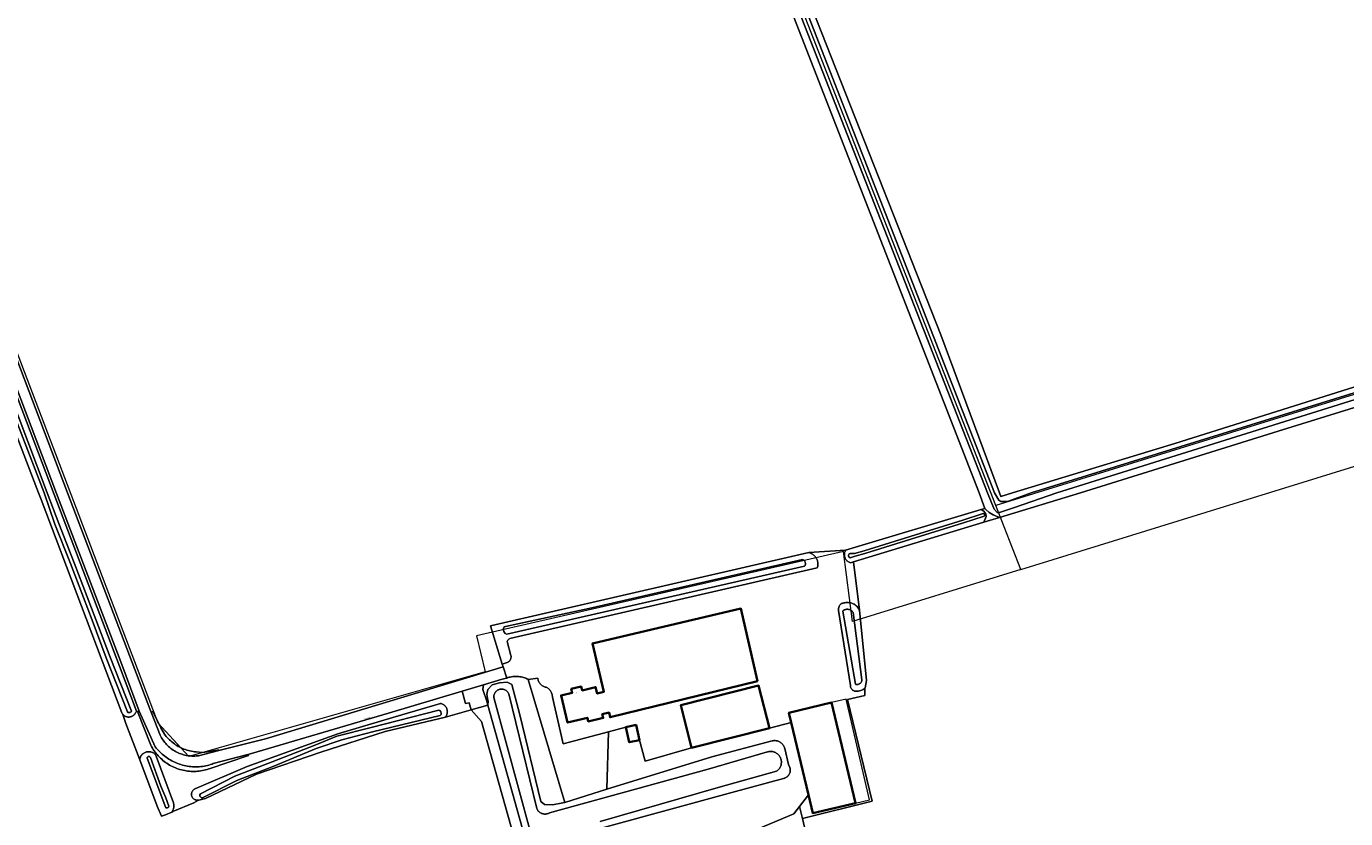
# Model space of a CAD drawing. Header units: metres. Extents: x 250001 to 257773, y 598992 to 609118.
# Tile 307 of 656: x 254138 to 254521, y 600905 to 601135. Entities that reach past the tile are written whole.
import ezdxf
from ezdxf.enums import TextEntityAlignment as Align
from ezdxf.lldxf.tags import DXFTag

# ---------------------------------------------------------------- set-up
doc = ezdxf.new("R2010")
doc.units = ezdxf.units.M
for name, color, linetype, lineweight in [('B-WE-GR-BOS_LOOF-GV', 252, 'Continuous', 13), ('B-WE-GR-BOUWLAND-GV', 252, 'Continuous', 13), ('B-WE-GR-GROENVOORZIENING-GV', 252, 'Continuous', 18), ('B-WE-KG-GRENS_PERCEEL-G', 150, 'KG-PERCEEL', 18), ('B-WE-OG-BEBOUWING-GV', 1, 'Continuous', 35), ('B-WE-OG-BEBOUWING-T18', 7, 'Continuous', 18), ('B-WE-OG-BEBOUWING_LUIFEL-GV', 1, 'Continuous', 18), ('B-WE-OG-TERREIN_ERF-GV', 7, 'Continuous', 18), ('B-WE-OG-TOPOGRAFIE-T18', 2, 'Continuous', 18), ('B-WE-OG-WATER-GV', 252, 'Continuous', 18), ('B-WE-OG-WATER_SLOOT-GV', 252, 'Continuous', 18), ('B-WE-VH-VERHARDING_GESLOTEN-GV', 252, 'Continuous', 18), ('B-WE-VH-VERHARDING_HALFVERHARDING-GV', 252, 'Continuous', 18), ('B-WE-VH-VERHARDING_OPEN-GV', 252, 'Continuous', 18), ('X-XX-AL-REFERENTIE-G', 7, 'Continuous', 18)]:
    doc.layers.add(name, color=color, linetype=linetype, lineweight=lineweight)
doc.styles.add('NLCS-ISO-ANNOTATIEF-T18', font='NLCS-ISO.ttf', dxfattribs={"height": 1.8})
doc.styles.get("Standard").update_dxf_attribs({"font": 'NLCS-ISO.ttf'})
tags = doc.linetypes.add('KG-PERCEEL', pattern='A,5.5,-2,["P",Standard,S=1.8,R=0,X=-0.5,Y=-0.9],-2,5.5,-2,[5,NLCS.SHX,S=0.75,R=0,X=0,Y=0],-2', length=19).pattern_tags.tags
tags[6] = DXFTag(74, 10)

# ---------------------------------------------------------------- blocks, each defined once
blk = doc.blocks.new('BS2021-132-Xref-KAD-20210617')
at = {"layer": 'B-WE-KG-GRENS_PERCEEL-G', "flags": 128}
for points in [[(254419.86, 600996.378), (254313.976, 601267.633), (254263.924, 601390.341), (254248.856, 601427.745), (254219.254, 601502.554), (254204.186, 601540.497), (254200.688, 601552.606), (254186.828, 601598.375)], [(254723.84, 601069.635), (254720.35, 601089.385), (254570.464, 601043.015), (254419.86, 600996.378)], [(254378.212, 600962.657), (254375.644, 600983.027), (254269.038, 600958.493), (254271.552, 600948.04), (254185.46, 600923.442), (254176.548, 600933.183), (254118.076, 601086.539)], [(254427.114, 600977.793), (254576.354, 601023.986), (254673.74, 601054.128)], [(254427.114, 600977.793), (254419.878, 600996.331), (254419.86, 600996.378)], [(254427.114, 600977.793), (254378.212, 600962.657)]]:
    blk.add_lwpolyline(points, dxfattribs=at)
blk = doc.blocks.new('BS2021-132-Xref-BGT-GRIJS-20210617-aangepast')
at = {"layer": 'B-WE-GR-BOS_LOOF-GV', "flags": 128}
blk.add_lwpolyline([(254280.945, 600946.718), (254280.592, 600946.731), (254280.239, 600946.727), (254279.886, 600946.708), (254279.534, 600946.673), (254279.185, 600946.622), (254278.838, 600946.555), (254278.494, 600946.472), (254278.155, 600946.374), (254277.82, 600946.261), (254276.497, 600945.969), (254271.082, 600944.337), (254270.892, 600942.899), (254272.096, 600939.292), (254272.352, 600938.375), (254272.414, 600939.591), (254272.345, 600939.853), (254272.071, 600941.582), (254272.306, 600942.908), (254273.564, 600944.284), (254275.67, 600944.906), (254277.977, 600945.1), (254279.258, 600944.385), (254281.66, 600935.532), (254287.672, 600910.38), (254288.777, 600909.527), (254291.101, 600909.426), (254294.054, 600909.984), (254294.661, 600910.172), (254284.076, 600945.858), (254283.996, 600945.898), (254283.677, 600946.05), (254283.351, 600946.187), (254283.02, 600946.309), (254282.683, 600946.416), (254282.341, 600946.508), (254281.996, 600946.584), (254281.648, 600946.644), (254281.298, 600946.689)], close=True, dxfattribs=at)
blk.add_lwpolyline([(254348.972, 600901.673), (254361.148, 600906.818), (254362.153, 600908.114), (254362.826, 600908.982), (254365.439, 600912.351), (254360.433, 600933.349), (254354.078, 600931.725), (254331.449, 600926.034), (254318.034, 600922.104), (254316.36, 600928.258), (254313.392, 600927.602), (254312.422, 600931.991), (254307.345, 600930.646), (254306.883, 600913.952), (254337.346, 600923.375), (254354.925, 600928.019), (254355.14, 600928.062), (254355.357, 600928.089), (254355.576, 600928.099), (254355.795, 600928.094), (254356.014, 600928.073), (254356.229, 600928.036), (254356.442, 600927.983), (254356.65, 600927.915), (254356.853, 600927.832), (254357.049, 600927.734), (254357.238, 600927.623), (254357.418, 600927.497), (254357.588, 600927.36), (254357.748, 600927.21), (254357.896, 600927.048), (254358.033, 600926.877), (254358.156, 600926.696), (254358.266, 600926.506), (254358.361, 600926.309), (254358.442, 600926.105), (254358.508, 600925.896), (254358.523, 600925.841), (254359.659, 600921.144), (254359.951, 600920.487), (254359.981, 600920.419), (254360.049, 600920.236), (254360.102, 600920.047), (254360.139, 600919.855), (254360.16, 600919.66), (254360.166, 600919.464), (254360.155, 600919.269), (254360.129, 600919.074), (254360.086, 600918.883), (254360.029, 600918.696), (254359.956, 600918.514), (254359.869, 600918.339), (254359.767, 600918.171), (254359.652, 600918.012), (254359.525, 600917.863), (254359.386, 600917.725), (254359.236, 600917.599), (254359.077, 600917.486), (254358.909, 600917.385), (254358.733, 600917.299), (254358.55, 600917.228), (254358.363, 600917.171), (254358.171, 600917.13), (254343.2, 600913.03), (254288.987, 600898.183)], dxfattribs=at)
at = {"layer": 'B-WE-GR-BOUWLAND-GV', "flags": 128}
for points in [[(254226.061, 601500), (254291.174, 601332.839), (254344.436, 601196.623), (254359.537, 601158.336), (254403.892, 601045.881), (254420.88, 601000), (254421.266, 600998.957), (254424.685, 601000), (254471.788, 601014.37), (254572.675, 601046.119)], [(254125.261, 601065.613), (254150.257, 601000), (254174.123, 600937.351), (254174.515, 600936.368), (254175.024, 600936.565), (254177.354, 600931.81), (254178.387, 600929.993), (254178.663, 600929.633), (254178.951, 600929.282), (254179.252, 600928.942), (254179.564, 600928.612), (254179.888, 600928.294), (254180.222, 600927.987), (254180.568, 600927.692), (254180.923, 600927.41), (254181.288, 600927.14), (254181.663, 600926.883), (254182.046, 600926.64), (254182.438, 600926.411), (254182.837, 600926.195), (254183.244, 600925.993), (254183.658, 600925.806), (254184.078, 600925.634), (254184.504, 600925.477), (254184.935, 600925.334), (254185.37, 600925.207), (254185.811, 600925.095), (254186.254, 600924.999), (254186.701, 600924.919), (254187.15, 600924.854), (254187.602, 600924.806), (254187.606, 600924.805), (254188.466, 600924.719), (254189.419, 600924.666), (254190.795, 600924.878), (254194.231, 600925.389), (254194.249, 600925.202), (254207.75, 600928.602), (254276.788, 600949.484), (254276.523, 600950.337), (254273.086, 600961.391), (254365.504, 600982.684), (254376.22, 600983.346), (254415.573, 600995.168), (254416.668, 600995.497), (254414.978, 601000), (254387.175, 601071.596), (254353.335, 601158.336)], [(254279.906, 600900.219), (254270.434, 600933.609), (254267.487, 600937.011), (254260.009, 600934.915), (254242.524, 600930.779), (254223.861, 600924.773), (254205.189, 600918.376), (254190.307, 600911.332), (254188.411, 600910.792), (254188.295, 600910.815), (254186.954, 600910.025), (254180.843, 600907.466), (254180.554, 600907.345), (254178.692, 600906.565), (254177.575, 600906.186), (254176.303, 600909.073), (254171.216, 600922.511), (254167.213, 600933.088), (254166.348, 600935.708), (254166.233, 600935.856), (254166.131, 600936.014), (254166.043, 600936.179), (254142.62, 600998.058), (254141.872, 601000), (254118.774, 601059.987)], [(254751.823, 600871.751), (254739.524, 600958.22), (254732.391, 601000), (254718.475, 601084.545), (254717.9, 601084.709), (254715.315, 601084.709), (254674.157, 601071.928), (254567.793, 601038.393), (254501.799, 601017.926), (254444.433, 601000), (254420.915, 600992.874), (254416.401, 600991.506), (254378.527, 600980.029), (254380.294, 600965.981), (254382.308, 600945.567), (254381.899, 600943.405), (254381.849, 600943.353), (254381.808, 600941.156), (254376.73, 600940.019), (254383.956, 600910.501), (254363.68, 600905.512), (254364.311, 600902.945)]]:
    blk.add_lwpolyline(points, dxfattribs=at)
at = {"layer": 'B-WE-GR-GROENVOORZIENING-GV', "flags": 128}
blk.add_lwpolyline([(254122.915, 601061.124), (254146.339, 600999.579), (254165.318, 600949.745), (254170.253, 600936.647), (254170.058, 600936.297), (254169.979, 600936.126), (254169.886, 600935.963), (254169.78, 600935.809), (254169.661, 600935.664), (254169.53, 600935.53), (254169.388, 600935.407), (254169.236, 600935.298), (254169.075, 600935.201), (254168.907, 600935.118), (254168.732, 600935.051), (254168.552, 600934.998), (254168.368, 600934.96), (254168.182, 600934.939), (254167.995, 600934.934), (254167.807, 600934.944), (254167.622, 600934.97), (254167.439, 600935.013), (254167.26, 600935.07), (254167.088, 600935.143), (254166.922, 600935.23), (254166.764, 600935.331), (254166.615, 600935.445), (254166.476, 600935.571), (254166.348, 600935.708), (254167.213, 600933.088), (254171.216, 600922.511), (254171.238, 600922.672), (254171.28, 600922.874), (254171.337, 600923.071), (254171.41, 600923.264), (254171.497, 600923.45), (254171.598, 600923.629), (254171.714, 600923.799), (254171.841, 600923.96), (254171.982, 600924.111), (254172.133, 600924.25), (254172.295, 600924.377), (254172.466, 600924.492), (254172.645, 600924.592), (254172.832, 600924.678), (254173.025, 600924.75), (254173.223, 600924.806), (254173.424, 600924.847), (254173.628, 600924.872), (254173.834, 600924.881), (254174.04, 600924.874), (254174.244, 600924.85), (254174.446, 600924.812), (254174.644, 600924.757), (254174.838, 600924.688), (254175.025, 600924.603), (254175.206, 600924.505), (254175.378, 600924.392), (254175.541, 600924.266), (254175.694, 600924.129), (254176.015, 600923.576), (254181.009, 600910.024), (254181.065, 600909.811), (254181.107, 600909.595), (254181.132, 600909.376), (254181.141, 600909.156), (254181.135, 600908.936), (254181.112, 600908.717), (254181.073, 600908.501), (254181.019, 600908.287), (254180.95, 600908.078), (254180.866, 600907.875), (254180.767, 600907.678), (254180.654, 600907.489), (254180.554, 600907.345), (254180.843, 600907.466), (254186.954, 600910.025), (254188.295, 600910.815), (254188.137, 600910.795), (254187.97, 600910.79), (254187.803, 600910.801), (254187.638, 600910.828), (254187.477, 600910.87), (254187.32, 600910.927), (254187.169, 600911), (254187.026, 600911.086), (254186.892, 600911.186), (254186.768, 600911.298), (254186.655, 600911.421), (254186.555, 600911.555), (254186.468, 600911.698), (254186.394, 600911.848), (254186.336, 600912.004), (254186.293, 600912.166), (254186.265, 600912.331), (254186.254, 600912.497), (254186.258, 600912.664), (254186.278, 600912.83), (254186.314, 600912.993), (254186.365, 600913.152), (254186.432, 600913.306), (254186.513, 600913.452), (254186.607, 600913.59), (254186.714, 600913.718), (254186.833, 600913.836), (254186.962, 600913.941), (254187.102, 600914.034), (254187.249, 600914.113), (254187.403, 600914.177), (254187.563, 600914.227), (254187.726, 600914.261), (254202.476, 600920.592), (254228.804, 600930.03), (254247.356, 600935.622), (254258.592, 600938.899), (254258.785, 600938.851), (254258.973, 600938.788), (254259.156, 600938.709), (254259.332, 600938.616), (254259.5, 600938.51), (254259.659, 600938.39), (254259.807, 600938.258), (254259.945, 600938.114), (254260.07, 600937.96), (254260.183, 600937.796), (254260.282, 600937.623), (254260.367, 600937.444), (254260.438, 600937.258), (254260.493, 600937.066), (254260.532, 600936.871), (254260.556, 600936.674), (254260.564, 600936.475), (254260.556, 600936.276), (254260.532, 600936.079), (254260.492, 600935.884), (254260.437, 600935.693), (254260.366, 600935.507), (254260.281, 600935.327), (254260.182, 600935.155), (254260.069, 600934.991), (254260.009, 600934.915), (254267.487, 600937.011), (254266.948, 600939.083), (254265.79, 600938.869), (254264.878, 600942.467), (254257.385, 600940.209), (254243.433, 600936.059), (254203.705, 600924.377), (254202.63, 600924.09), (254202.805, 600923.734), (254191.443, 600919.918), (254191.275, 600919.86), (254190.825, 600919.718), (254190.371, 600919.591), (254189.913, 600919.48), (254189.451, 600919.384), (254188.987, 600919.304), (254188.519, 600919.24), (254188.051, 600919.191), (254187.58, 600919.159), (254187.109, 600919.142), (254186.637, 600919.142), (254186.166, 600919.157), (254185.696, 600919.189), (254185.227, 600919.236), (254184.759, 600919.3), (254184.295, 600919.379), (254183.833, 600919.474), (254183.374, 600919.584), (254182.92, 600919.71), (254182.47, 600919.852), (254182.025, 600920.008), (254181.586, 600920.18), (254181.153, 600920.366), (254180.726, 600920.567), (254180.307, 600920.782), (254179.895, 600921.012), (254179.491, 600921.255), (254179.096, 600921.512), (254178.709, 600921.782), (254178.332, 600922.065), (254177.965, 600922.361), (254177.608, 600922.668), (254177.261, 600922.988), (254176.926, 600923.32), (254176.602, 600923.662), (254176.29, 600924.016), (254175.99, 600924.38), (254175.702, 600924.753), (254175.428, 600925.137), (254175.166, 600925.529), (254174.918, 600925.93), (254174.684, 600926.339), (254174.464, 600926.756), (254170.627, 600936.575), (254171.078, 600936.68), (254171.076, 600936.683), (254165.996, 600950.167), (254147.072, 600999.858), (254123.202, 601062.572)], dxfattribs=at)
for points in [[(254416.969, 600995.191), (254416.668, 600995.497), (254415.573, 600995.168), (254416.374, 600994.688), (254416.928, 600993.823), (254417.028, 600993.126), (254416.401, 600991.506), (254420.915, 600992.874), (254419.056, 600993.625), (254417.945, 600994.338)], [(254286.858, 600945.981), (254286.821, 600946.201), (254284.076, 600945.858), (254294.661, 600910.172), (254306.883, 600913.952), (254307.345, 600930.646), (254294.195, 600927.164), (254291.108, 600940.712), (254291.105, 600940.769), (254291.083, 600941.006), (254291.045, 600941.241), (254290.991, 600941.473), (254290.921, 600941.701), (254290.837, 600941.924), (254290.738, 600942.141), (254290.624, 600942.35), (254290.497, 600942.552), (254290.356, 600942.744), (254290.203, 600942.927), (254290.038, 600943.098), (254289.862, 600943.259), (254289.675, 600943.407), (254289.479, 600943.542), (254289.447, 600943.547), (254289.228, 600943.587), (254289.012, 600943.642), (254288.801, 600943.713), (254288.596, 600943.798), (254288.397, 600943.899), (254288.206, 600944.013), (254288.024, 600944.141), (254287.851, 600944.281), (254287.689, 600944.433), (254287.538, 600944.597), (254287.4, 600944.771), (254287.274, 600944.955), (254287.161, 600945.147), (254287.063, 600945.347), (254286.98, 600945.553), (254286.911, 600945.765)], [(254364.309, 600902.124), (254364.311, 600902.945), (254363.68, 600905.512), (254362.826, 600908.982), (254362.153, 600908.114), (254361.148, 600906.818), (254348.972, 600901.673), (254304.295, 600887.781), (254291.346, 600885.98), (254288.516, 600887.181), (254285.351, 600897.547), (254283.705, 600897.619), (254287.054, 600886.667), (254288.638, 600884.555), (254290.543, 600882.65), (254292.553, 600881.486)]]:
    blk.add_lwpolyline(points, close=True, dxfattribs=at)
at = {"layer": 'B-WE-OG-BEBOUWING-GV', "flags": 128}
for points in [[(254350.66, 600945.37), (254345.8, 600966.45), (254302.67, 600956.27), (254306.042, 600942.276), (254304.071, 600941.802), (254303.629, 600943.635), (254299.717, 600942.692), (254299.451, 600943.796), (254296.564, 600943.1), (254296.825, 600942.016), (254293.583, 600941.235), (254295.482, 600933.351), (254301.228, 600934.735), (254301.489, 600933.651), (254305.825, 600934.696), (254305.564, 600935.78), (254307.515, 600936.25), (254307.84, 600934.9)], [(254354.078, 600931.725), (254350.972, 600944.075), (254328.343, 600938.385), (254331.449, 600926.034)], [(254372.111, 600939.124), (254359.758, 600936.179), (254360.433, 600933.349), (254365.439, 600912.351), (254366.715, 600906.997), (254379.069, 600909.942)], [(254316.36, 600928.258), (254315.39, 600932.647), (254312.422, 600931.991), (254313.392, 600927.602)]]:
    blk.add_lwpolyline(points, close=True, dxfattribs=at)
at = {"layer": 'B-WE-OG-BEBOUWING_LUIFEL-GV', "flags": 128}
blk.add_lwpolyline([(254376.402, 600940.157), (254372.111, 600939.124), (254379.069, 600909.942), (254383.147, 600910.94)], close=True, dxfattribs=at)
at = {"layer": 'B-WE-OG-TERREIN_ERF-GV', "flags": 128}
for points in [[(254377.424, 600979.812), (254377.243, 600979.888), (254377.069, 600979.979), (254376.902, 600980.084), (254376.745, 600980.201), (254376.598, 600980.331), (254376.462, 600980.473), (254376.338, 600980.625), (254376.227, 600980.787), (254376.129, 600980.957), (254376.045, 600981.135), (254375.976, 600981.319), (254375.923, 600981.508), (254375.885, 600981.701), (254375.862, 600981.896), (254375.856, 600982.092), (254375.866, 600982.288), (254375.891, 600982.483), (254375.933, 600982.675), (254375.989, 600982.863), (254376.061, 600983.046), (254376.148, 600983.222), (254376.22, 600983.346), (254365.504, 600982.684), (254365.573, 600982.668), (254365.798, 600982.602), (254366.019, 600982.522), (254366.233, 600982.427), (254366.44, 600982.317), (254366.64, 600982.194), (254366.831, 600982.057), (254367.012, 600981.908), (254367.182, 600981.747), (254367.341, 600981.574), (254367.488, 600981.391), (254367.622, 600981.199), (254367.742, 600980.997), (254367.849, 600980.788), (254367.941, 600980.572), (254368.018, 600980.351), (254368.08, 600980.124), (254368.126, 600979.894), (254368.157, 600979.662), (254368.172, 600979.428), (254368.17, 600979.193), (254368.153, 600978.959), (254368.12, 600978.727), (254368.071, 600978.497), (254368.006, 600978.272), (254278.738, 600957.777), (254278.735, 600957.775), (254278.593, 600957.687), (254278.459, 600957.587), (254278.336, 600957.473), (254278.224, 600957.349), (254278.125, 600957.214), (254278.039, 600957.071), (254277.967, 600956.92), (254279.039, 600952.803), (254279.057, 600952.661), (254279.066, 600952.483), (254279.059, 600952.306), (254279.036, 600952.13), (254278.997, 600951.957), (254278.942, 600951.788), (254278.873, 600951.624), (254278.789, 600951.468), (254278.691, 600951.32), (254278.581, 600951.181), (254278.458, 600951.052), (254278.325, 600950.935), (254278.181, 600950.831), (254276.523, 600950.337), (254276.788, 600949.484), (254277.82, 600946.261), (254278.155, 600946.374), (254278.494, 600946.472), (254278.838, 600946.555), (254279.185, 600946.622), (254279.534, 600946.673), (254279.886, 600946.708), (254280.239, 600946.727), (254280.592, 600946.731), (254280.945, 600946.718), (254281.298, 600946.689), (254281.648, 600946.644), (254281.996, 600946.584), (254282.341, 600946.508), (254282.683, 600946.416), (254283.02, 600946.309), (254283.351, 600946.187), (254283.677, 600946.05), (254283.996, 600945.898), (254284.076, 600945.858), (254286.821, 600946.201), (254286.858, 600945.981), (254286.911, 600945.765), (254286.98, 600945.553), (254287.063, 600945.347), (254287.161, 600945.147), (254287.274, 600944.955), (254287.4, 600944.771), (254287.538, 600944.597), (254287.689, 600944.433), (254287.851, 600944.281), (254288.024, 600944.141), (254288.206, 600944.013), (254288.397, 600943.899), (254288.596, 600943.798), (254288.801, 600943.713), (254289.012, 600943.642), (254289.228, 600943.587), (254289.447, 600943.547), (254289.479, 600943.542), (254289.675, 600943.407), (254289.862, 600943.259), (254290.038, 600943.098), (254290.203, 600942.927), (254290.356, 600942.744), (254290.497, 600942.552), (254290.624, 600942.35), (254290.738, 600942.141), (254290.837, 600941.924), (254290.921, 600941.701), (254290.991, 600941.473), (254291.045, 600941.241), (254291.083, 600941.006), (254291.105, 600940.769), (254291.108, 600940.712), (254294.195, 600927.164), (254307.345, 600930.646), (254312.422, 600931.991), (254315.39, 600932.647), (254316.36, 600928.258), (254318.034, 600922.104), (254331.449, 600926.034), (254328.343, 600938.385), (254350.972, 600944.075), (254354.078, 600931.725), (254360.433, 600933.349), (254359.758, 600936.179), (254372.111, 600939.124), (254379.069, 600909.942), (254366.715, 600906.997), (254365.439, 600912.351), (254362.826, 600908.982), (254363.68, 600905.512), (254383.956, 600910.501), (254376.73, 600940.019), (254381.808, 600941.156), (254381.849, 600943.353), (254381.575, 600943.124), (254381.278, 600942.924), (254380.962, 600942.755), (254380.63, 600942.621), (254380.286, 600942.521), (254379.934, 600942.458), (254379.577, 600942.431), (254379.314, 600942.439), (254379.307, 600942.439), (254379.144, 600942.442), (254378.983, 600942.462), (254378.824, 600942.497), (254378.669, 600942.547), (254378.52, 600942.613), (254378.378, 600942.693), (254378.245, 600942.786), (254378.121, 600942.892), (254378.009, 600943.01), (254377.908, 600943.138), (254377.821, 600943.275), (254377.747, 600943.42), (254377.688, 600943.572), (254377.644, 600943.729), (254377.616, 600943.889), (254377.604, 600944.052), (254374.189, 600965.835), (254374.2, 600966.281), (254374.196, 600966.367), (254374.2, 600966.532), (254374.22, 600966.694), (254374.256, 600966.854), (254374.307, 600967.01), (254374.374, 600967.16), (254374.454, 600967.303), (254374.548, 600967.437), (254374.655, 600967.562), (254374.773, 600967.675), (254374.902, 600967.777), (254375.04, 600967.865), (254375.186, 600967.94), (254375.339, 600968), (254375.497, 600968.045), (254375.658, 600968.074), (254375.821, 600968.087), (254375.951, 600968.12), (254376.302, 600968.175), (254376.655, 600968.197), (254377.01, 600968.188), (254377.362, 600968.147), (254377.709, 600968.074), (254378.048, 600967.97), (254378.376, 600967.836), (254378.69, 600967.673), (254378.989, 600967.482), (254379.269, 600967.265), (254379.529, 600967.024), (254379.766, 600966.76), (254379.966, 600966.492), (254380.294, 600965.981), (254378.527, 600980.029), (254377.611, 600979.751)], [(254302.67, 600956.27), (254345.8, 600966.45), (254350.66, 600945.37), (254307.84, 600934.9), (254307.515, 600936.25), (254305.564, 600935.78), (254305.825, 600934.696), (254301.489, 600933.651), (254301.228, 600934.735), (254295.482, 600933.351), (254293.583, 600941.235), (254296.825, 600942.016), (254296.564, 600943.1), (254299.451, 600943.796), (254299.717, 600942.692), (254303.629, 600943.635), (254304.071, 600941.802), (254306.042, 600942.276)]]:
    blk.add_lwpolyline(points, close=True, dxfattribs=at)
at = {"layer": 'B-WE-OG-WATER-GV', "flags": 128}
for points in [[(254221.708, 601500), (254355.48, 601158.336), (254417.474, 601000), (254419.332, 600995.248), (254420.207, 600994.33), (254420.947, 600994.344), (254425.244, 600995.79), (254437.552, 601000), (254691.014, 601079.284)], [(254690.6, 601080.685), (254430.11, 601000), (254423.533, 600997.614), (254422.482, 600997.555), (254421.275, 600997.532), (254420.683, 600997.91), (254419.478, 601000), (254357.691, 601158.336), (254224.365, 601500)], [(254120.519, 601059.277), (254143.476, 601000), (254146.596, 600990.928), (254151.082, 600979.502), (254157.378, 600963.045), (254161.522, 600952.157), (254167.668, 600936.438), (254167.717, 600936.33), (254167.792, 600936.253), (254167.976, 600936.246), (254168.171, 600936.25), (254168.443, 600936.279), (254168.597, 600936.32), (254168.764, 600936.464), (254168.812, 600936.633), (254162.666, 600952.352), (254158.522, 600963.24), (254152.225, 600979.697), (254147.74, 600991.123), (254144.375, 601000), (254121.777, 601059.633)], [(254304.979, 600904.568), (254339.221, 600914.436), (254356.108, 600919.184), (254356.18, 600919.23), (254356.361, 600919.361), (254356.533, 600919.503), (254356.694, 600919.659), (254356.844, 600919.825), (254356.981, 600920.001), (254357.106, 600920.187), (254357.217, 600920.381), (254357.313, 600920.582), (254357.396, 600920.79), (254357.462, 600921.004), (254357.514, 600921.221), (254357.55, 600921.442), (254357.57, 600921.665), (254357.574, 600921.888), (254357.562, 600922.111), (254357.534, 600922.333), (254357.49, 600922.553), (254357.431, 600922.768), (254357.356, 600922.979), (254357.267, 600923.184), (254357.163, 600923.382), (254357.045, 600923.572), (254356.914, 600923.753), (254356.771, 600923.924), (254356.615, 600924.085), (254356.448, 600924.234), (254356.272, 600924.371), (254356.085, 600924.495), (254355.891, 600924.605), (254355.689, 600924.701), (254355.481, 600924.782), (254355.267, 600924.848), (254355.049, 600924.899), (254354.829, 600924.934), (254354.606, 600924.954), (254354.382, 600924.957), (254354.159, 600924.944), (254353.937, 600924.915), (254353.718, 600924.871), (254353.503, 600924.811), (254336.347, 600919.802), (254290.229, 600907.141), (254290.099, 600907.067), (254289.917, 600906.979), (254289.728, 600906.907), (254289.534, 600906.849), (254289.336, 600906.807), (254289.135, 600906.781), (254288.933, 600906.77), (254288.731, 600906.776), (254288.53, 600906.797), (254288.331, 600906.835), (254288.136, 600906.888), (254287.945, 600906.956), (254287.761, 600907.039), (254287.583, 600907.137), (254287.414, 600907.248), (254287.254, 600907.372), (254287.105, 600907.508), (254286.967, 600907.656), (254286.84, 600907.814), (254286.727, 600907.982), (254286.627, 600908.158), (254286.542, 600908.341), (254278.395, 600941.699), (254278.353, 600941.789), (254278.262, 600941.956), (254278.157, 600942.115), (254278.039, 600942.264), (254277.909, 600942.403), (254277.768, 600942.531), (254277.616, 600942.646), (254277.456, 600942.748), (254277.287, 600942.837), (254277.112, 600942.91), (254276.931, 600942.969), (254276.745, 600943.013), (254276.557, 600943.04), (254276.367, 600943.052), (254276.177, 600943.048), (254275.988, 600943.028), (254275.801, 600942.992), (254275.617, 600942.94), (254275.439, 600942.874), (254275.267, 600942.792), (254275.102, 600942.697), (254274.946, 600942.588), (254274.8, 600942.466), (254274.665, 600942.332), (254274.541, 600942.188), (254274.429, 600942.033), (254274.331, 600941.87), (254274.247, 600941.699), (254274.178, 600941.522), (254274.124, 600941.339), (254274.086, 600941.153), (254274.063, 600940.964), (254274.056, 600940.774), (254274.065, 600940.584), (254284.827, 600901.095)]]:
    blk.add_lwpolyline(points, dxfattribs=at)
for points in [[(254416.479, 600993.899), (254416.205, 600994.017), (254410.262, 600992.111), (254394.964, 600987.337), (254381.621, 600983.223), (254378.831, 600982.449), (254377.545, 600982.463), (254377.293, 600982.316), (254377.038, 600981.931), (254377.041, 600981.775), (254377.135, 600981.416), (254377.548, 600981.195), (254379.04, 600981.693), (254381.83, 600982.468), (254395.173, 600986.581), (254410.471, 600991.355), (254416.415, 600993.261), (254416.614, 600993.483), (254416.59, 600993.696)], [(254363.808, 600980.624), (254363.676, 600980.673), (254302.492, 600966.652), (254277.49, 600961.266), (254277.024, 600961.085), (254276.837, 600960.692), (254276.846, 600960.194), (254277.006, 600959.765), (254277.341, 600959.23), (254277.825, 600959.033), (254364.276, 600978.701), (254364.295, 600978.725), (254364.375, 600978.841), (254364.441, 600978.966), (254364.492, 600979.098), (254364.528, 600979.234), (254364.549, 600979.373), (254364.553, 600979.514), (254364.542, 600979.655), (254364.515, 600979.793), (254364.472, 600979.928), (254364.414, 600980.056), (254364.342, 600980.178), (254364.257, 600980.29), (254364.16, 600980.392), (254364.052, 600980.483), (254363.934, 600980.56)], [(254376.869, 600966.229), (254376.692, 600966.234), (254376.516, 600966.222), (254376.341, 600966.195), (254376.169, 600966.152), (254376.001, 600966.094), (254375.84, 600966.021), (254375.686, 600965.933), (254375.488, 600965.84), (254375.405, 600965.719), (254379.092, 600944.453), (254379.227, 600944.421), (254379.38, 600944.4), (254379.534, 600944.396), (254379.687, 600944.407), (254379.839, 600944.434), (254379.987, 600944.477), (254380.13, 600944.535), (254380.266, 600944.607), (254380.393, 600944.694), (254380.511, 600944.792), (254380.619, 600944.903), (254380.714, 600945.024), (254380.796, 600945.155), (254380.864, 600945.293), (254380.918, 600945.437), (254380.956, 600945.586), (254380.979, 600945.739), (254378.406, 600965.29), (254378.352, 600965.374), (254378.247, 600965.516), (254378.128, 600965.647), (254377.999, 600965.768), (254377.859, 600965.876), (254377.709, 600965.972), (254377.552, 600966.053), (254377.388, 600966.12), (254377.219, 600966.172), (254377.045, 600966.208)], [(254258.37, 600936.815), (254258.117, 600936.938), (254238.417, 600931.925), (254228.481, 600929.339), (254222.377, 600926.887), (254209.71, 600921.889), (254198.863, 600917.73), (254188.873, 600912.628), (254188.723, 600912.351), (254188.718, 600912.004), (254188.832, 600911.747), (254189.139, 600911.515), (254189.464, 600911.469), (254199.393, 600916.54), (254210.16, 600920.668), (254222.454, 600925.758), (254229.964, 600928.311), (254238.812, 600930.672), (254258.503, 600935.352), (254258.803, 600935.709), (254258.795, 600936.087), (254258.68, 600936.464)], [(254173.995, 600923.468), (254173.907, 600923.485), (254173.817, 600923.485), (254173.728, 600923.47), (254173.643, 600923.44), (254173.565, 600923.394), (254173.497, 600923.336), (254173.439, 600923.267), (254173.395, 600923.188), (254173.366, 600923.103), (254173.352, 600923.015), (254178.797, 600908.565), (254178.877, 600908.547), (254178.984, 600908.537), (254179.091, 600908.543), (254179.196, 600908.565), (254179.297, 600908.602), (254179.391, 600908.653), (254179.477, 600908.718), (254179.552, 600908.795), (254179.614, 600908.883), (254179.663, 600908.978), (254179.697, 600909.08), (254178.797, 600911.481), (254177.382, 600914.911), (254174.338, 600923.143), (254174.323, 600923.181), (254174.28, 600923.26), (254174.224, 600923.33), (254174.156, 600923.39), (254174.079, 600923.436)]]:
    blk.add_lwpolyline(points, close=True, dxfattribs=at)
at = {"layer": 'B-WE-OG-WATER_SLOOT-GV', "flags": 128}
for points in [[(254219.227, 601500), (254294.504, 601308.25), (254327.602, 601224.299), (254353.335, 601158.336), (254387.175, 601071.596), (254414.978, 601000), (254416.668, 600995.497), (254416.969, 600995.191), (254417.945, 600994.338), (254419.056, 600993.625), (254420.915, 600992.874), (254444.433, 601000), (254501.799, 601017.926), (254567.793, 601038.393)], [(254572.675, 601046.119), (254471.788, 601014.37), (254424.685, 601000), (254421.266, 600998.957), (254420.88, 601000), (254403.892, 601045.881), (254359.537, 601158.336), (254344.436, 601196.623), (254291.174, 601332.839), (254226.061, 601500)], [(254224.365, 601500), (254357.691, 601158.336), (254419.478, 601000), (254420.683, 600997.91), (254421.275, 600997.532), (254422.482, 600997.555), (254423.533, 600997.614), (254430.11, 601000), (254690.6, 601080.685)], [(254691.014, 601079.284), (254437.552, 601000), (254425.244, 600995.79), (254420.947, 600994.344), (254420.207, 600994.33), (254419.332, 600995.248), (254417.474, 601000), (254355.48, 601158.336), (254221.708, 601500)], [(254118.774, 601059.987), (254141.872, 601000), (254142.62, 600998.058), (254166.043, 600936.179), (254166.131, 600936.014), (254166.233, 600935.856), (254166.348, 600935.708), (254166.476, 600935.571), (254166.615, 600935.445), (254166.764, 600935.331), (254166.922, 600935.23), (254167.088, 600935.143), (254167.26, 600935.07), (254167.439, 600935.013), (254167.622, 600934.97), (254167.807, 600934.944), (254167.995, 600934.934), (254168.182, 600934.939), (254168.368, 600934.96), (254168.552, 600934.998), (254168.732, 600935.051), (254168.907, 600935.118), (254169.075, 600935.201), (254169.236, 600935.298), (254169.388, 600935.407), (254169.53, 600935.53), (254169.661, 600935.664), (254169.78, 600935.809), (254169.886, 600935.963), (254169.979, 600936.126), (254170.058, 600936.297), (254170.253, 600936.647), (254165.318, 600949.745), (254146.339, 600999.579), (254122.915, 601061.124)], [(254121.777, 601059.633), (254144.375, 601000), (254147.74, 600991.123), (254152.225, 600979.697), (254158.522, 600963.24), (254162.666, 600952.352), (254168.812, 600936.633), (254168.764, 600936.464), (254168.597, 600936.32), (254168.443, 600936.279), (254168.171, 600936.25), (254167.976, 600936.246), (254167.792, 600936.253), (254167.717, 600936.33), (254167.668, 600936.438), (254161.522, 600952.157), (254157.378, 600963.045), (254151.082, 600979.502), (254146.596, 600990.928), (254143.476, 601000), (254120.519, 601059.277)], [(254288.987, 600898.183), (254343.2, 600913.03), (254358.171, 600917.13), (254358.363, 600917.171), (254358.55, 600917.228), (254358.733, 600917.299), (254358.909, 600917.385), (254359.077, 600917.486), (254359.236, 600917.599), (254359.386, 600917.725), (254359.525, 600917.863), (254359.652, 600918.012), (254359.767, 600918.171), (254359.869, 600918.339), (254359.956, 600918.514), (254360.029, 600918.696), (254360.086, 600918.883), (254360.129, 600919.074), (254360.155, 600919.269), (254360.166, 600919.464), (254360.16, 600919.66), (254360.139, 600919.855), (254360.102, 600920.047), (254360.049, 600920.236), (254359.981, 600920.419), (254359.951, 600920.487), (254359.659, 600921.144), (254358.523, 600925.841), (254358.508, 600925.896), (254358.442, 600926.105), (254358.361, 600926.309), (254358.266, 600926.506), (254358.156, 600926.696), (254358.033, 600926.877), (254357.896, 600927.048), (254357.748, 600927.21), (254357.588, 600927.36), (254357.418, 600927.497), (254357.238, 600927.623), (254357.049, 600927.734), (254356.853, 600927.832), (254356.65, 600927.915), (254356.442, 600927.983), (254356.229, 600928.036), (254356.014, 600928.073), (254355.795, 600928.094), (254355.576, 600928.099), (254355.357, 600928.089), (254355.14, 600928.062), (254354.925, 600928.019), (254337.346, 600923.375), (254306.883, 600913.952), (254294.661, 600910.172), (254294.054, 600909.984), (254291.101, 600909.426), (254288.777, 600909.527), (254287.672, 600910.38), (254281.66, 600935.532), (254279.258, 600944.385), (254277.977, 600945.1), (254275.67, 600944.906), (254273.564, 600944.284), (254272.306, 600942.908), (254272.071, 600941.582), (254272.345, 600939.853), (254272.414, 600939.591), (254272.352, 600938.375), (254283.705, 600897.619)], [(254284.827, 600901.095), (254274.065, 600940.584), (254274.056, 600940.774), (254274.063, 600940.964), (254274.086, 600941.153), (254274.124, 600941.339), (254274.178, 600941.522), (254274.247, 600941.699), (254274.331, 600941.87), (254274.429, 600942.033), (254274.541, 600942.188), (254274.665, 600942.332), (254274.8, 600942.466), (254274.946, 600942.588), (254275.102, 600942.697), (254275.267, 600942.792), (254275.439, 600942.874), (254275.617, 600942.94), (254275.801, 600942.992), (254275.988, 600943.028), (254276.177, 600943.048), (254276.367, 600943.052), (254276.557, 600943.04), (254276.745, 600943.013), (254276.931, 600942.969), (254277.112, 600942.91), (254277.287, 600942.837), (254277.456, 600942.748), (254277.616, 600942.646), (254277.768, 600942.531), (254277.909, 600942.403), (254278.039, 600942.264), (254278.157, 600942.115), (254278.262, 600941.956), (254278.353, 600941.789), (254278.395, 600941.699), (254286.542, 600908.341), (254286.627, 600908.158), (254286.727, 600907.982), (254286.84, 600907.814), (254286.967, 600907.656), (254287.105, 600907.508), (254287.254, 600907.372), (254287.414, 600907.248), (254287.583, 600907.137), (254287.761, 600907.039), (254287.945, 600906.956), (254288.136, 600906.888), (254288.331, 600906.835), (254288.53, 600906.797), (254288.731, 600906.776), (254288.933, 600906.77), (254289.135, 600906.781), (254289.336, 600906.807), (254289.534, 600906.849), (254289.728, 600906.907), (254289.917, 600906.979), (254290.099, 600907.067), (254290.229, 600907.141), (254336.347, 600919.802), (254353.503, 600924.811), (254353.718, 600924.871), (254353.937, 600924.915), (254354.159, 600924.944), (254354.382, 600924.957), (254354.606, 600924.954), (254354.829, 600924.934), (254355.049, 600924.899), (254355.267, 600924.848), (254355.481, 600924.782), (254355.689, 600924.701), (254355.891, 600924.605), (254356.085, 600924.495), (254356.272, 600924.371), (254356.448, 600924.234), (254356.615, 600924.085), (254356.771, 600923.924), (254356.914, 600923.753), (254357.045, 600923.572), (254357.163, 600923.382), (254357.267, 600923.184), (254357.356, 600922.979), (254357.431, 600922.768), (254357.49, 600922.553), (254357.534, 600922.333), (254357.562, 600922.111), (254357.574, 600921.888), (254357.57, 600921.665), (254357.55, 600921.442), (254357.514, 600921.221), (254357.462, 600921.004), (254357.396, 600920.79), (254357.313, 600920.582), (254357.217, 600920.381), (254357.106, 600920.187), (254356.981, 600920.001), (254356.844, 600919.825), (254356.694, 600919.659), (254356.533, 600919.503), (254356.361, 600919.361), (254356.18, 600919.23), (254356.108, 600919.184), (254339.221, 600914.436), (254304.979, 600904.568)]]:
    blk.add_lwpolyline(points, dxfattribs=at)
for points in [[(254416.374, 600994.688), (254415.573, 600995.168), (254376.22, 600983.346), (254376.148, 600983.222), (254376.061, 600983.046), (254375.989, 600982.863), (254375.933, 600982.675), (254375.891, 600982.483), (254375.866, 600982.288), (254375.856, 600982.092), (254375.862, 600981.896), (254375.885, 600981.701), (254375.923, 600981.508), (254375.976, 600981.319), (254376.045, 600981.135), (254376.129, 600980.957), (254376.227, 600980.787), (254376.338, 600980.625), (254376.462, 600980.473), (254376.598, 600980.331), (254376.745, 600980.201), (254376.902, 600980.084), (254377.069, 600979.979), (254377.243, 600979.888), (254377.424, 600979.812), (254377.611, 600979.751), (254378.527, 600980.029), (254416.401, 600991.506), (254417.028, 600993.126), (254416.928, 600993.823)], [(254410.262, 600992.111), (254416.205, 600994.017), (254416.479, 600993.899), (254416.59, 600993.696), (254416.614, 600993.483), (254416.415, 600993.261), (254410.471, 600991.355), (254395.173, 600986.581), (254381.83, 600982.468), (254379.04, 600981.693), (254377.548, 600981.195), (254377.135, 600981.416), (254377.041, 600981.775), (254377.038, 600981.931), (254377.293, 600982.316), (254377.545, 600982.463), (254378.831, 600982.449), (254381.621, 600983.223), (254394.964, 600987.337)], [(254365.573, 600982.668), (254365.504, 600982.684), (254273.086, 600961.391), (254276.523, 600950.337), (254278.181, 600950.831), (254278.325, 600950.935), (254278.458, 600951.052), (254278.581, 600951.181), (254278.691, 600951.32), (254278.789, 600951.468), (254278.873, 600951.624), (254278.942, 600951.788), (254278.997, 600951.957), (254279.036, 600952.13), (254279.059, 600952.306), (254279.066, 600952.483), (254279.057, 600952.661), (254279.039, 600952.803), (254277.967, 600956.92), (254278.039, 600957.071), (254278.125, 600957.214), (254278.224, 600957.349), (254278.336, 600957.473), (254278.459, 600957.587), (254278.593, 600957.687), (254278.735, 600957.775), (254278.738, 600957.777), (254368.006, 600978.272), (254368.071, 600978.497), (254368.12, 600978.727), (254368.153, 600978.959), (254368.17, 600979.193), (254368.172, 600979.428), (254368.157, 600979.662), (254368.126, 600979.894), (254368.08, 600980.124), (254368.018, 600980.351), (254367.941, 600980.572), (254367.849, 600980.788), (254367.742, 600980.997), (254367.622, 600981.199), (254367.488, 600981.391), (254367.341, 600981.574), (254367.182, 600981.747), (254367.012, 600981.908), (254366.831, 600982.057), (254366.64, 600982.194), (254366.44, 600982.317), (254366.233, 600982.427), (254366.019, 600982.522), (254365.798, 600982.602)], [(254302.492, 600966.652), (254363.676, 600980.673), (254363.808, 600980.624), (254363.934, 600980.56), (254364.052, 600980.483), (254364.16, 600980.392), (254364.257, 600980.29), (254364.342, 600980.178), (254364.414, 600980.056), (254364.472, 600979.928), (254364.515, 600979.793), (254364.542, 600979.655), (254364.553, 600979.514), (254364.549, 600979.373), (254364.528, 600979.234), (254364.492, 600979.098), (254364.441, 600978.966), (254364.375, 600978.841), (254364.295, 600978.725), (254364.276, 600978.701), (254277.825, 600959.033), (254277.341, 600959.23), (254277.006, 600959.765), (254276.846, 600960.194), (254276.837, 600960.692), (254277.024, 600961.085), (254277.49, 600961.266)], [(254377.01, 600968.188), (254376.655, 600968.197), (254376.302, 600968.175), (254375.951, 600968.12), (254375.821, 600968.087), (254375.658, 600968.074), (254375.497, 600968.045), (254375.339, 600968), (254375.186, 600967.94), (254375.04, 600967.865), (254374.902, 600967.777), (254374.773, 600967.675), (254374.655, 600967.562), (254374.548, 600967.437), (254374.454, 600967.303), (254374.374, 600967.16), (254374.307, 600967.01), (254374.256, 600966.854), (254374.22, 600966.694), (254374.2, 600966.532), (254374.196, 600966.367), (254374.2, 600966.281), (254374.189, 600965.835), (254377.604, 600944.052), (254377.616, 600943.889), (254377.644, 600943.729), (254377.688, 600943.572), (254377.747, 600943.42), (254377.821, 600943.275), (254377.908, 600943.138), (254378.009, 600943.01), (254378.121, 600942.892), (254378.245, 600942.786), (254378.378, 600942.693), (254378.52, 600942.613), (254378.669, 600942.547), (254378.824, 600942.497), (254378.983, 600942.462), (254379.144, 600942.442), (254379.307, 600942.439), (254379.314, 600942.439), (254379.577, 600942.431), (254379.934, 600942.458), (254380.286, 600942.521), (254380.63, 600942.621), (254380.962, 600942.755), (254381.278, 600942.924), (254381.575, 600943.124), (254381.849, 600943.353), (254381.899, 600943.405), (254382.308, 600945.567), (254380.294, 600965.981), (254379.966, 600966.492), (254379.766, 600966.76), (254379.529, 600967.024), (254379.269, 600967.265), (254378.989, 600967.482), (254378.69, 600967.673), (254378.376, 600967.836), (254378.048, 600967.97), (254377.709, 600968.074), (254377.362, 600968.147)], [(254376.516, 600966.222), (254376.692, 600966.234), (254376.869, 600966.229), (254377.045, 600966.208), (254377.219, 600966.172), (254377.388, 600966.12), (254377.552, 600966.053), (254377.709, 600965.972), (254377.859, 600965.876), (254377.999, 600965.768), (254378.128, 600965.647), (254378.247, 600965.516), (254378.352, 600965.374), (254378.406, 600965.29), (254380.979, 600945.739), (254380.956, 600945.586), (254380.918, 600945.437), (254380.864, 600945.293), (254380.796, 600945.155), (254380.714, 600945.024), (254380.619, 600944.903), (254380.511, 600944.792), (254380.393, 600944.694), (254380.266, 600944.607), (254380.13, 600944.535), (254379.987, 600944.477), (254379.839, 600944.434), (254379.687, 600944.407), (254379.534, 600944.396), (254379.38, 600944.4), (254379.227, 600944.421), (254379.092, 600944.453), (254375.405, 600965.719), (254375.488, 600965.84), (254375.686, 600965.933), (254375.84, 600966.021), (254376.001, 600966.094), (254376.169, 600966.152), (254376.341, 600966.195)], [(254258.785, 600938.851), (254258.592, 600938.899), (254247.356, 600935.622), (254228.804, 600930.03), (254202.476, 600920.592), (254187.726, 600914.261), (254187.563, 600914.227), (254187.403, 600914.177), (254187.249, 600914.113), (254187.102, 600914.034), (254186.962, 600913.941), (254186.833, 600913.836), (254186.714, 600913.718), (254186.607, 600913.59), (254186.513, 600913.452), (254186.432, 600913.306), (254186.365, 600913.152), (254186.314, 600912.993), (254186.278, 600912.83), (254186.258, 600912.664), (254186.254, 600912.497), (254186.265, 600912.331), (254186.293, 600912.166), (254186.336, 600912.004), (254186.394, 600911.848), (254186.468, 600911.698), (254186.555, 600911.555), (254186.655, 600911.421), (254186.768, 600911.298), (254186.892, 600911.186), (254187.026, 600911.086), (254187.169, 600911), (254187.32, 600910.927), (254187.477, 600910.87), (254187.638, 600910.828), (254187.803, 600910.801), (254187.97, 600910.79), (254188.137, 600910.795), (254188.295, 600910.815), (254188.411, 600910.792), (254190.307, 600911.332), (254205.189, 600918.376), (254223.861, 600924.773), (254242.524, 600930.779), (254260.009, 600934.915), (254260.069, 600934.991), (254260.182, 600935.155), (254260.281, 600935.327), (254260.366, 600935.507), (254260.437, 600935.693), (254260.492, 600935.884), (254260.532, 600936.079), (254260.556, 600936.276), (254260.564, 600936.475), (254260.556, 600936.674), (254260.532, 600936.871), (254260.493, 600937.066), (254260.438, 600937.258), (254260.367, 600937.444), (254260.282, 600937.623), (254260.183, 600937.796), (254260.07, 600937.96), (254259.945, 600938.114), (254259.807, 600938.258), (254259.659, 600938.39), (254259.5, 600938.51), (254259.332, 600938.616), (254259.156, 600938.709), (254258.973, 600938.788)], [(254238.417, 600931.925), (254258.117, 600936.938), (254258.37, 600936.815), (254258.68, 600936.464), (254258.795, 600936.087), (254258.803, 600935.709), (254258.503, 600935.352), (254238.812, 600930.672), (254229.964, 600928.311), (254222.454, 600925.758), (254210.16, 600920.668), (254199.393, 600916.54), (254189.464, 600911.469), (254189.139, 600911.515), (254188.832, 600911.747), (254188.718, 600912.004), (254188.723, 600912.351), (254188.873, 600912.628), (254198.863, 600917.73), (254209.71, 600921.889), (254222.377, 600926.887), (254228.481, 600929.339)], [(254174.04, 600924.874), (254173.834, 600924.881), (254173.628, 600924.872), (254173.424, 600924.847), (254173.223, 600924.806), (254173.025, 600924.75), (254172.832, 600924.678), (254172.645, 600924.592), (254172.466, 600924.492), (254172.295, 600924.377), (254172.133, 600924.25), (254171.982, 600924.111), (254171.841, 600923.96), (254171.714, 600923.799), (254171.598, 600923.629), (254171.497, 600923.45), (254171.41, 600923.264), (254171.337, 600923.071), (254171.28, 600922.874), (254171.238, 600922.672), (254171.216, 600922.511), (254176.303, 600909.073), (254177.575, 600906.186), (254178.692, 600906.565), (254180.554, 600907.345), (254180.654, 600907.489), (254180.767, 600907.678), (254180.866, 600907.875), (254180.95, 600908.078), (254181.019, 600908.287), (254181.073, 600908.501), (254181.112, 600908.717), (254181.135, 600908.936), (254181.141, 600909.156), (254181.132, 600909.376), (254181.107, 600909.595), (254181.065, 600909.811), (254181.009, 600910.024), (254176.015, 600923.576), (254175.694, 600924.129), (254175.541, 600924.266), (254175.378, 600924.392), (254175.206, 600924.505), (254175.025, 600924.603), (254174.838, 600924.688), (254174.644, 600924.757), (254174.446, 600924.812), (254174.244, 600924.85)], [(254173.817, 600923.485), (254173.907, 600923.485), (254173.995, 600923.468), (254174.079, 600923.436), (254174.156, 600923.39), (254174.224, 600923.33), (254174.28, 600923.26), (254174.323, 600923.181), (254174.338, 600923.143), (254177.382, 600914.911), (254178.797, 600911.481), (254179.697, 600909.08), (254179.663, 600908.978), (254179.614, 600908.883), (254179.552, 600908.795), (254179.477, 600908.718), (254179.391, 600908.653), (254179.297, 600908.602), (254179.196, 600908.565), (254179.091, 600908.543), (254178.984, 600908.537), (254178.877, 600908.547), (254178.797, 600908.565), (254173.352, 600923.015), (254173.366, 600923.103), (254173.395, 600923.188), (254173.439, 600923.267), (254173.497, 600923.336), (254173.565, 600923.394), (254173.643, 600923.44), (254173.728, 600923.47)]]:
    blk.add_lwpolyline(points, close=True, dxfattribs=at)
at = {"layer": 'B-WE-VH-VERHARDING_GESLOTEN-GV', "flags": 128}
blk.add_lwpolyline([(254123.202, 601062.572), (254147.072, 600999.858), (254165.996, 600950.167), (254171.076, 600936.683), (254171.078, 600936.68), (254175.75, 600926.306), (254176.05, 600925.925), (254176.362, 600925.553), (254176.687, 600925.192), (254177.023, 600924.842), (254177.37, 600924.504), (254177.728, 600924.177), (254178.097, 600923.862), (254178.476, 600923.559), (254178.865, 600923.269), (254179.264, 600922.992), (254179.671, 600922.728), (254180.086, 600922.478), (254180.51, 600922.241), (254180.941, 600922.019), (254181.38, 600921.811), (254181.825, 600921.618), (254182.276, 600921.439), (254182.732, 600921.275), (254183.194, 600921.127), (254183.661, 600920.994), (254184.131, 600920.876), (254184.606, 600920.774), (254185.083, 600920.687), (254185.563, 600920.617), (254186.045, 600920.562), (254186.529, 600920.523), (254187.013, 600920.5), (254187.499, 600920.493), (254187.984, 600920.502), (254188.468, 600920.527), (254188.951, 600920.568), (254189.433, 600920.625), (254189.913, 600920.698), (254190.39, 600920.787), (254190.864, 600920.891), (254191.334, 600921.011), (254191.8, 600921.146), (254192.261, 600921.297), (254192.601, 600921.418), (254202.63, 600924.09), (254203.705, 600924.377), (254243.433, 600936.059), (254257.385, 600940.209), (254264.878, 600942.467), (254271.082, 600944.337), (254276.497, 600945.969), (254277.82, 600946.261), (254276.788, 600949.484), (254207.75, 600928.602), (254194.249, 600925.202), (254188.334, 600923.712), (254188.015, 600923.67), (254187.604, 600923.631), (254187.192, 600923.608), (254186.779, 600923.601), (254186.366, 600923.61), (254185.954, 600923.635), (254185.543, 600923.676), (254185.134, 600923.733), (254184.728, 600923.805), (254184.325, 600923.894), (254183.925, 600923.997), (254183.53, 600924.117), (254183.14, 600924.251), (254182.755, 600924.4), (254182.376, 600924.565), (254182.004, 600924.744), (254181.639, 600924.937), (254181.282, 600925.144), (254180.933, 600925.364), (254180.593, 600925.598), (254180.263, 600925.846), (254179.942, 600926.105), (254179.631, 600926.377), (254179.332, 600926.661), (254179.043, 600926.956), (254178.766, 600927.262), (254178.501, 600927.579), (254178.249, 600927.906), (254178.009, 600928.242), (254177.783, 600928.587), (254177.57, 600928.941), (254177.371, 600929.303), (254177.187, 600929.672), (254174.515, 600936.368), (254174.123, 600937.351), (254150.257, 601000), (254125.261, 601065.613)], dxfattribs=at)
at = {"layer": 'B-WE-VH-VERHARDING_HALFVERHARDING-GV', "flags": 128}
blk.add_lwpolyline([(254283.705, 600897.619), (254272.352, 600938.375), (254267.487, 600937.011), (254270.434, 600933.609), (254279.906, 600900.219), (254280.859, 600896.938), (254281.6, 600896.779), (254282.817, 600896.991)], close=True, dxfattribs=at)
at = {"layer": 'B-WE-VH-VERHARDING_OPEN-GV', "flags": 128}
for points in [[(254270.892, 600942.899), (254271.082, 600944.337), (254264.878, 600942.467), (254265.79, 600938.869), (254266.948, 600939.083), (254267.487, 600937.011), (254272.352, 600938.375), (254272.096, 600939.292)], [(254175.75, 600926.306), (254171.078, 600936.68), (254170.627, 600936.575), (254174.464, 600926.756), (254174.684, 600926.339), (254174.918, 600925.93), (254175.166, 600925.529), (254175.428, 600925.137), (254175.702, 600924.753), (254175.99, 600924.38), (254176.29, 600924.016), (254176.602, 600923.662), (254176.926, 600923.32), (254177.261, 600922.988), (254177.608, 600922.668), (254177.965, 600922.361), (254178.332, 600922.065), (254178.709, 600921.782), (254179.096, 600921.512), (254179.491, 600921.255), (254179.895, 600921.012), (254180.307, 600920.782), (254180.726, 600920.567), (254181.153, 600920.366), (254181.586, 600920.18), (254182.025, 600920.008), (254182.47, 600919.852), (254182.92, 600919.71), (254183.374, 600919.584), (254183.833, 600919.474), (254184.295, 600919.379), (254184.759, 600919.3), (254185.227, 600919.236), (254185.696, 600919.189), (254186.166, 600919.157), (254186.637, 600919.142), (254187.109, 600919.142), (254187.58, 600919.159), (254188.051, 600919.191), (254188.519, 600919.24), (254188.987, 600919.304), (254189.451, 600919.384), (254189.913, 600919.48), (254190.371, 600919.591), (254190.825, 600919.718), (254191.275, 600919.86), (254191.443, 600919.918), (254202.805, 600923.734), (254202.63, 600924.09), (254192.601, 600921.418), (254192.261, 600921.297), (254191.8, 600921.146), (254191.334, 600921.011), (254190.864, 600920.891), (254190.39, 600920.787), (254189.913, 600920.698), (254189.433, 600920.625), (254188.951, 600920.568), (254188.468, 600920.527), (254187.984, 600920.502), (254187.499, 600920.493), (254187.013, 600920.5), (254186.529, 600920.523), (254186.045, 600920.562), (254185.563, 600920.617), (254185.083, 600920.687), (254184.606, 600920.774), (254184.131, 600920.876), (254183.661, 600920.994), (254183.194, 600921.127), (254182.732, 600921.275), (254182.276, 600921.439), (254181.825, 600921.618), (254181.38, 600921.811), (254180.941, 600922.019), (254180.51, 600922.241), (254180.086, 600922.478), (254179.671, 600922.728), (254179.264, 600922.992), (254178.865, 600923.269), (254178.476, 600923.559), (254178.097, 600923.862), (254177.728, 600924.177), (254177.37, 600924.504), (254177.023, 600924.842), (254176.687, 600925.192), (254176.362, 600925.553), (254176.05, 600925.925)], [(254188.466, 600924.719), (254187.606, 600924.805), (254187.602, 600924.806), (254187.15, 600924.854), (254186.701, 600924.919), (254186.254, 600924.999), (254185.811, 600925.095), (254185.37, 600925.207), (254184.935, 600925.334), (254184.504, 600925.477), (254184.078, 600925.634), (254183.658, 600925.806), (254183.244, 600925.993), (254182.837, 600926.195), (254182.438, 600926.411), (254182.046, 600926.64), (254181.663, 600926.883), (254181.288, 600927.14), (254180.923, 600927.41), (254180.568, 600927.692), (254180.222, 600927.987), (254179.888, 600928.294), (254179.564, 600928.612), (254179.252, 600928.942), (254178.951, 600929.282), (254178.663, 600929.633), (254178.387, 600929.993), (254177.354, 600931.81), (254175.024, 600936.565), (254174.515, 600936.368), (254177.187, 600929.672), (254177.371, 600929.303), (254177.57, 600928.941), (254177.783, 600928.587), (254178.009, 600928.242), (254178.249, 600927.906), (254178.501, 600927.579), (254178.766, 600927.262), (254179.043, 600926.956), (254179.332, 600926.661), (254179.631, 600926.377), (254179.942, 600926.105), (254180.263, 600925.846), (254180.593, 600925.598), (254180.933, 600925.364), (254181.282, 600925.144), (254181.639, 600924.937), (254182.004, 600924.744), (254182.376, 600924.565), (254182.755, 600924.4), (254183.14, 600924.251), (254183.53, 600924.117), (254183.925, 600923.997), (254184.325, 600923.894), (254184.728, 600923.805), (254185.134, 600923.733), (254185.543, 600923.676), (254185.954, 600923.635), (254186.366, 600923.61), (254186.779, 600923.601), (254187.192, 600923.608), (254187.604, 600923.631), (254188.015, 600923.67), (254188.334, 600923.712), (254194.249, 600925.202), (254194.231, 600925.389), (254190.795, 600924.878), (254189.419, 600924.666)]]:
    blk.add_lwpolyline(points, close=True, dxfattribs=at)
at = {"layer": 'B-WE-OG-BEBOUWING-T18', "style": 'NLCS-ISO-ANNOTATIEF-T18'}
blk.add_text('2', height=0.36, rotation=13.3, dxfattribs=at).set_placement((254298, 600942), align=Align.MIDDLE)
at = {"layer": 'B-WE-OG-TOPOGRAFIE-T18', "style": 'NLCS-ISO-ANNOTATIEF-T18'}
blk.add_text('Bredeweg', height=0.36, rotation=16.4, dxfattribs=at).set_placement((254237.66, 600934.649), align=Align.MIDDLE)

msp = doc.modelspace()

# ---------------------------------------------------------------- block references
at = {"layer": 'X-XX-AL-REFERENTIE-G'}
for name in ['BS2021-132-Xref-BGT-GRIJS-20210617-aangepast', 'BS2021-132-Xref-KAD-20210617']:
    msp.add_blockref(name, (0, 0), dxfattribs=at)

doc.saveas('drawing.dxf')
